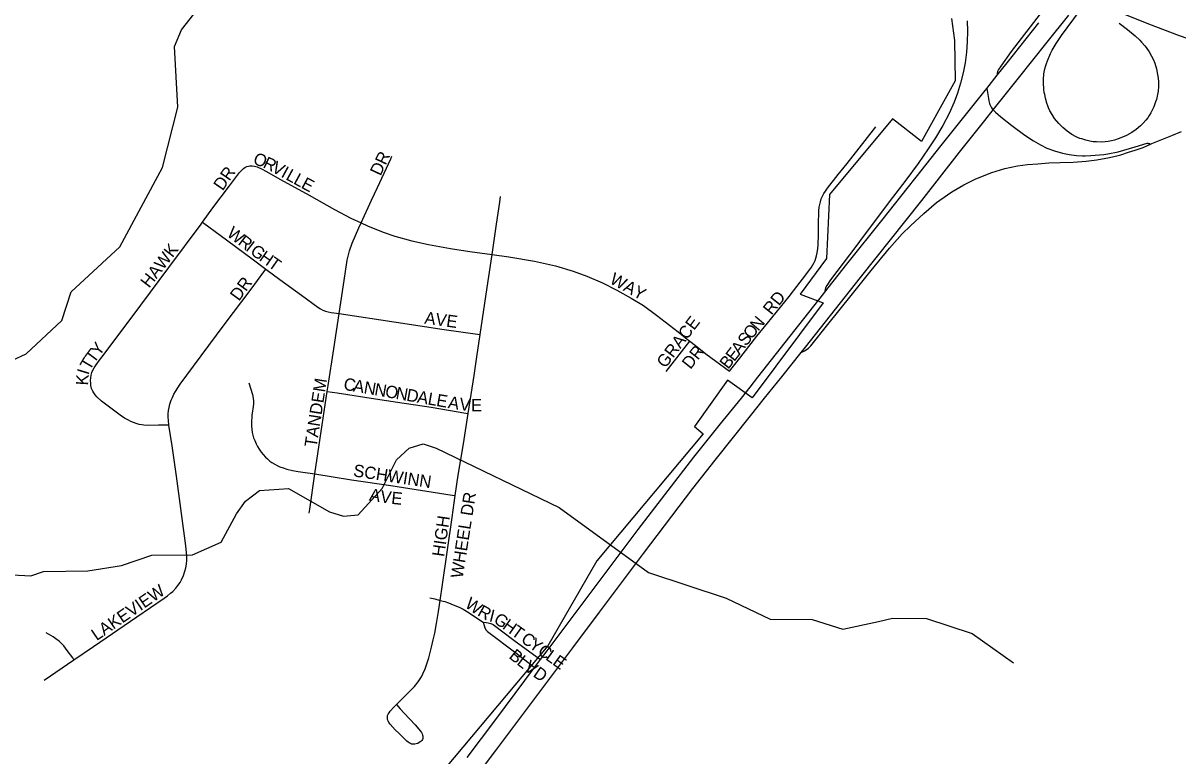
# Model space of a CAD drawing. Extents: x 1410790 to 1770854, y 448063 to 770588.
# Drawn here: x 1556376 to 1561071, y 605674 to 608653 of the extents above; entities that cross this region are included whole.
import ezdxf

# ---------------------------------------------------------------- set-up
doc = ezdxf.new("R2010")
doc.units = 0
for name, color, linetype in [('GM_X_City_Street', 7, 'Continuous'), ('GM_X_City_Street_Text', 7, 'Continuous'), ('GM_X_Corporation', 7, 'Continuous'), ('GM_X_Interchange_Ramps', 7, 'Continuous'), ('GM_X_Minor_River', 7, 'Continuous'), ('GM_X_Township_Road', 7, 'Continuous'), ('GM_X_US_Route', 7, 'Continuous')]:
    doc.layers.add(name, color=color, linetype=linetype)

msp = doc.modelspace()

# ---------------------------------------------------------------- linework, layer by layer
at = {"layer": 'GM_X_City_Street'}
for points in [[(1557750.9, 607840.2), (1557793.2, 607932.3), (1557817.2, 607984.4), (1557870.8, 608100.4), (1557876, 608111.6)], [(1557105.8, 607843.5), (1557148.4, 607901.8), (1557214.9, 607991.4), (1557256.6, 608045.9), (1557267.7, 608057.9), (1557272.6, 608062.2), (1557278.2, 608065.5), (1557286.5, 608069.6), (1557293, 608071.3), (1557298.6, 608072.1)], [(1557298.6, 608072.1), (1557307.7, 608072.1), (1557317.3, 608070.9), (1557327.7, 608067.8), (1557348.5, 608058.5), (1557362.7, 608050.3), (1557422.7, 608016.8), (1557539.3, 607953.6), (1557642.1, 607895.6), (1557708.7, 607860.1), (1557750.9, 607840.2)], [(1558283.4, 607712.4), (1558290.4, 607759.1), (1558301.6, 607835.9), (1558314.5, 607924.6), (1558317.9, 607947.7)], [(1556969.1, 607018.5), (1556955.7, 607018.3), (1556926.2, 607018), (1556884.6, 607017.5), (1556866.8, 607018.8), (1556859, 607019.7), (1556847.7, 607021.8), (1556836, 607025.3), (1556825.1, 607029.6), (1556814.7, 607034), (1556804.4, 607038.7), (1556789.1, 607047.4), (1556770.4, 607058.5), (1556695, 607116.2), (1556675.6, 607133.8), (1556668.9, 607142), (1556663.7, 607149.5), (1556659.7, 607157.2), (1556655, 607167.2), (1556652, 607179.9), (1556651.1, 607189.8), (1556650.6, 607199.5), (1556651.5, 607210.6), (1556652.9, 607222.3), (1556655.8, 607233.2), (1556660.2, 607242.7), (1556665, 607251.4), (1556673.2, 607264.3), (1556686.7, 607282.6), (1556705.8, 607307.7), (1556855.7, 607506.7), (1556968.6, 607659.7), (1557100, 607835.6), (1557105.8, 607843.5)], [(1557105.8, 607843.5), (1557110.8, 607839.8), (1557177.6, 607790.6), (1557307.7, 607694.8), (1557363.3, 607653.1)], [(1557661.4, 607472.2), (1557685.9, 607633.5), (1557694.3, 607688.6), (1557703.2, 607726.9), (1557713.9, 607757.8), (1557741.9, 607820.6), (1557750.9, 607840.2)], [(1557750.9, 607840.2), (1557776.9, 607828), (1557840.9, 607802.4), (1557887.4, 607786.5), (1557956.9, 607767.3), (1558024.2, 607752.6), (1558114.6, 607736.9), (1558193.2, 607724.1), (1558283.4, 607712.4)], [(1558234.6, 607386.8), (1558244.3, 607451), (1558263.2, 607577.5), (1558283.4, 607712.4)], [(1558283.4, 607712.4), (1558351.4, 607702.6), (1558454.8, 607685.1), (1558541.2, 607666.1), (1558613.3, 607644.7), (1558668.7, 607624.2), (1558731.9, 607596.7), (1558790.7, 607567.5), (1558847.9, 607535.3), (1558898.2, 607504.4), (1558951.2, 607466), (1559039.1, 607397.6), (1559070, 607373.3), (1559087.4, 607359.4)], [(1556969.1, 607018.5), (1556969, 607019.3), (1556966.6, 607052), (1556966.5, 607064.4), (1556968, 607078.2), (1556970.4, 607090.1), (1556973.6, 607103.8), (1556978.6, 607119.6), (1556983.6, 607131.6), (1556989.1, 607144.3), (1556995.3, 607155.1), (1557014.9, 607185.3), (1557069.6, 607257.7), (1557194.4, 607426.6), (1557303, 607570.8), (1557355, 607641.7), (1557363.3, 607653.1)], [(1557363.3, 607653.1), (1557420.6, 607610.1), (1557508.3, 607546.6), (1557574.7, 607497.8), (1557585.6, 607491.3), (1557595.2, 607486.1), (1557606, 607481.8), (1557616, 607479.1), (1557629, 607477), (1557639, 607475.2), (1557661.4, 607472.2)], [(1559248, 607237.4), (1559259.5, 607251.7), (1559290.6, 607290.5), (1559327.1, 607338.3), (1559359.9, 607379.7), (1559402.5, 607433.7), (1559491.3, 607541.2), (1559522.2, 607582.5)], [(1557613.2, 607155.6), (1557617, 607179.9), (1557639.7, 607329.1), (1557661.4, 607472.2)], [(1557661.4, 607472.2), (1557892.7, 607437.6), (1558087.6, 607407.5), (1558223.2, 607388.4), (1558234.6, 607386.8)], [(1558186, 607065.5), (1558209.7, 607220.8), (1558221, 607296), (1558234.6, 607386.8)], [(1558991.3, 607236.2), (1559087.4, 607359.4)], [(1559087.4, 607359.4), (1559109.5, 607342.2), (1559152.4, 607308.5), (1559248, 607237.4)], [(1557294.5, 607190.8), (1557308.7, 607143.8), (1557311.6, 607128.1), (1557313.4, 607115.9), (1557313.3, 607103.4), (1557306.9, 607058.2), (1557304.5, 607028.1), (1557304.6, 607016.2), (1557306, 607001.2), (1557308.1, 606989.2), (1557310.5, 606978.1), (1557313.7, 606967.1), (1557318.1, 606955.7), (1557323.3, 606943.2), (1557330, 606931.6), (1557336.7, 606920.7), (1557344.8, 606909.2), (1557352.8, 606899), (1557362.2, 606888.7), (1557369.7, 606881.2), (1557379.7, 606872.8), (1557388, 606866.4), (1557399.3, 606859.6), (1557408.8, 606854.3), (1557420.6, 606849.3), (1557433.5, 606844.7), (1557449.2, 606839.8), (1557471.7, 606834.7), (1557494.6, 606830.2), (1557562.6, 606820.3)], [(1557562.6, 606820.3), (1557583.8, 606966.2), (1557613.2, 607155.6)], [(1557613.2, 607155.6), (1557653.3, 607149.5), (1557808.5, 607125.8), (1557899, 607112.2), (1558035.3, 607091.8), (1558176, 607067.2), (1558186, 607065.5)], [(1558133.5, 606732.1), (1558145.5, 606815.9), (1558167.1, 606942), (1558186, 607065.5)], [(1556583.2, 606065.4), (1556662.4, 606119.5), (1556838.6, 606239.7), (1556950.3, 606314.8), (1556963.5, 606324.4), (1556976.1, 606335.3), (1556985.2, 606343.1), (1556997, 606356), (1557005.6, 606366.5), (1557014.5, 606379.7), (1557020.8, 606390.4), (1557028.2, 606406.9), (1557034.2, 606424.7), (1557037.7, 606439), (1557040.3, 606453.5), (1557041.6, 606469.8), (1557042.2, 606486.2), (1557038.5, 606528.7), (1556999.5, 606811.5), (1556982.1, 606935), (1556969.1, 607018.5)], [(1557539.2, 606661.4), (1557541.9, 606677.6), (1557562.6, 606820.3)], [(1557562.6, 606820.3), (1557712, 606796.9), (1557871.2, 606773.9), (1558121, 606734.1), (1558133.5, 606732.1)], [(1558072.1, 606306.4), (1558081.6, 606371.2), (1558120.8, 606643.9), (1558133.5, 606732.1)], [(1557895, 605883.4), (1557918.7, 605907.3), (1557967.4, 605956), (1557982.8, 605975.5), (1557991, 605987.2), (1557996.7, 605996.3), (1558001.9, 606007.6), (1558011, 606028.4), (1558017.5, 606048.8), (1558025.3, 606072.7), (1558037.1, 606116.2), (1558044, 606146.1), (1558050.3, 606173.7), (1558057, 606212.9), (1558065.5, 606260.9), (1558072.1, 606306.4)], [(1558030.5, 606317.1), (1558049.8, 606312.2), (1558072.1, 606306.4)], [(1558072.1, 606306.4), (1558090.8, 606301.6), (1558106.1, 606296.8), (1558125.4, 606288.8), (1558148.6, 606279.4), (1558165.6, 606270.7), (1558189.9, 606255.9), (1558208.1, 606243.9), (1558246.9, 606217.9)], [(1558246.9, 606217.9), (1558250.4, 606204.2), (1558253.9, 606194.2), (1558258.7, 606186), (1558263.9, 606179.5), (1558380, 606092.8), (1558427.9, 606054.9), (1558455.4, 606033.2)], [(1558246.9, 606217.9), (1558258.7, 606216.8), (1558266.5, 606215.5), (1558277.3, 606212.5), (1558287.8, 606208), (1558372.1, 606144.9), (1558451.4, 606087), (1558480, 606066.1)], [(1556583.2, 606065.4), (1556578.3, 606072.3), (1556556, 606103.2), (1556549, 606112.2), (1556542, 606121.8), (1556533.3, 606130.4), (1556524.7, 606138.9), (1556509.9, 606150), (1556498.5, 606158.4), (1556470.3, 606175.2)], [(1556462, 605982.5), (1556583.2, 606065.4)], [(1557895, 605883.4), (1557909.5, 605866.2), (1557925.4, 605847.9), (1557970.4, 605800.1), (1557991.8, 605775.1), (1557995.6, 605769.5), (1557998.8, 605763.8), (1558000.6, 605758.9), (1558001.7, 605754.6), (1558002.1, 605750.2), (1558001.4, 605745.2), (1557999.7, 605740.9), (1557996.9, 605736.6), (1557992.8, 605732.4), (1557986.8, 605728.2), (1557980.6, 605725), (1557974.7, 605722.9), (1557968.9, 605721.6), (1557963.7, 605721.4), (1557959.4, 605721.8), (1557955.3, 605722.7), (1557950.7, 605724.6), (1557946.5, 605726.9), (1557941.3, 605730.3), (1557936, 605734.8), (1557927, 605743.7), (1557904.7, 605765.7), (1557889, 605781), (1557869.3, 605803.6), (1557863.2, 605810.7), (1557860, 605816.6), (1557858.1, 605822.5), (1557857.2, 605827.3), (1557857.2, 605832.7), (1557858.4, 605838.1), (1557861.1, 605844.6), (1557864.5, 605850), (1557868.3, 605855.6), (1557884.1, 605872.4), (1557895, 605883.4)]]:
    msp.add_lwpolyline(points, dxfattribs=at)
at = {"layer": 'GM_X_Corporation'}
msp.add_lwpolyline([(1560151.2, 608671.1), (1560163.4, 608581.4), (1560166, 608417.5), (1560145.7, 608381.1), (1560029.2, 608171.9), (1559910.6, 608264.1), (1559655, 607956.3), (1559642.4, 607696.2), (1559535.5, 607550.3), (1559629.5, 607516.2), (1559339.9, 607129.9), (1559240.5, 607201.3), (1559105.8, 607013.2), (1559141.8, 606983), (1558708.6, 606466.8), (1558509.1, 606121.2), (1557994.2, 605507.7), (1556841.1, 604025.2), (1556783.4, 604046.7), (1556622.4, 604071.9), (1555132.9, 604247.2)], dxfattribs=at)
at = {"layer": 'GM_X_Interchange_Ramps'}
for points in [[(1560510.8, 608689.7), (1560394, 608536.5), (1560351, 608476.9), (1560341.3, 608463.4), (1560338.4, 608455.9), (1560337.1, 608449), (1560336.8, 608440.7)], [(1560832.5, 608652.7), (1560866.6, 608627.2), (1560896.8, 608601.4), (1560916.8, 608582.7), (1560923.7, 608575.4), (1560936.6, 608560.6), (1560942.4, 608553), (1560954.6, 608535.5), (1560964.4, 608518.1), (1560970.3, 608505.5), (1560976.8, 608490), (1560983.7, 608466.5), (1560988.9, 608443.9), (1560991, 608428.5), (1560992.1, 608413.2), (1560992.4, 608395), (1560990.4, 608375.6), (1560987, 608355.2), (1560983.7, 608341.9), (1560980.8, 608332.1), (1560978, 608324.2), (1560973.2, 608312.5), (1560969.2, 608303.8), (1560965.2, 608295.8), (1560960.9, 608287.2), (1560955, 608277.3), (1560948.4, 608267.5), (1560940.8, 608257.6), (1560930.4, 608246.3), (1560919.1, 608235.6), (1560901.7, 608220.5), (1560883.4, 608207.4), (1560862.5, 608195.5), (1560846.6, 608188.6), (1560828, 608181.9), (1560813.3, 608177.2), (1560801.9, 608174.3), (1560787.5, 608171.8), (1560776, 608170.4), (1560759.3, 608169.2), (1560740.1, 608169.5), (1560727.1, 608170.6), (1560713.2, 608172.9), (1560696.6, 608177), (1560680.1, 608181.8), (1560673, 608184.1), (1560663.6, 608188), (1560657.7, 608190.6), (1560639.9, 608200.2), (1560620.7, 608213), (1560602.9, 608227.6), (1560586.7, 608243.9), (1560570.1, 608264.3), (1560559.4, 608280.8), (1560551.2, 608296.4), (1560545.5, 608308.4), (1560542.5, 608316.1), (1560538.5, 608327.2), (1560532.5, 608347.6), (1560529.6, 608362.6), (1560528, 608371), (1560526.6, 608381.2), (1560525.9, 608389.3), (1560525.1, 608404.6), (1560525.1, 608422.8), (1560526.7, 608446.1), (1560530.7, 608466.7), (1560534.2, 608479.9), (1560537.1, 608488.4), (1560541.1, 608499.1), (1560553.6, 608529), (1560560.7, 608542.8), (1560576.4, 608569.7), (1560598.4, 608602.6), (1560670.5, 608700.5)], [(1560213.8, 608661.6), (1560215.7, 608619.1), (1560214.8, 608576.4), (1560211.6, 608533.9), (1560206, 608491.7), (1560198.1, 608449.8), (1560187.7, 608408.4), (1560175, 608367.7), (1560161.3, 608330.8), (1560141.5, 608285.8), (1560115.7, 608236.3), (1560085.4, 608185.7), (1560056.5, 608141.9), (1560015.4, 608082.5), (1559965, 608013.8), (1559911.4, 607943.2), (1559792, 607785.2), (1559761.4, 607745), (1559658.9, 607609.4), (1559643.5, 607586.7), (1559638.6, 607576.6), (1559637.2, 607569.4), (1559634.9, 607558.1)], [(1560293.8, 608386.9), (1560300.6, 608346.2), (1560302.2, 608336.1), (1560305, 608325.2), (1560306.5, 608321.2), (1560309.2, 608315.7), (1560312.3, 608310.3), (1560316.6, 608304.4), (1560320.4, 608299.9), (1560324, 608295.6), (1560329.8, 608290), (1560351.1, 608271.8), (1560396.3, 608236.8), (1560448.7, 608197.6), (1560483.9, 608173.7), (1560512.2, 608157.3), (1560538.8, 608144.8), (1560569.5, 608133.5), (1560601.8, 608124.6), (1560629.8, 608118.7), (1560658.9, 608115.1), (1560683, 608113.4), (1560694.6, 608113.2), (1560717.8, 608113.9), (1560770.2, 608118.4), (1560786.2, 608120.9), (1560828.6, 608129.8), (1560897.3, 608149.3), (1560946.3, 608164), (1560947.5, 608164.1), (1560948.9, 608164.1), (1560950.8, 608164), (1560952, 608163.9), (1560952.7, 608163.8), (1560954.7, 608163.4), (1560955.5, 608163), (1560956.6, 608162.4), (1560957.5, 608161.7), (1560959.2, 608160.5)], [(1559539.6, 607314.5), (1559552.6, 607321), (1559559.9, 607324.7), (1559568.9, 607332.1), (1559578.7, 607341.6), (1559648.4, 607427.1), (1559743.4, 607545.4), (1559823.7, 607646.8), (1559898.1, 607738), (1559950.2, 607796), (1559984.4, 607829), (1560038.3, 607878.8), (1560089.3, 607922.9), (1560134.3, 607954.7), (1560152.8, 607966.7), (1560201.2, 607995.8), (1560246.4, 608018.1), (1560276.4, 608031.1), (1560315.2, 608045.9), (1560368.1, 608061.7), (1560418.9, 608072.1), (1560459.3, 608077.7), (1560502.1, 608080.8), (1560546.5, 608084.1), (1560592.2, 608085.5), (1560645.6, 608087.8), (1560697.8, 608091.2), (1560741, 608097), (1560792.5, 608106.6), (1560828.7, 608114.7), (1560839.8, 608117.7), (1560870.6, 608127.4), (1560898.1, 608136.6), (1560929.6, 608147.6), (1560959.2, 608160.5), (1560965.2, 608163.1), (1561006.4, 608179.5), (1561046.4, 608195.9), (1561086.3, 608212.2)]]:
    msp.add_lwpolyline(points, dxfattribs=at)
at = {"layer": 'GM_X_Minor_River'}
for points in [[(1556330.1, 607281.6), (1556388.7, 607308.7), (1556533.4, 607444.5), (1556571.4, 607560.2), (1556769, 607743.3), (1556942.9, 608065.2), (1557005.3, 608310.7), (1556991.4, 608557.6), (1557020.7, 608625.3), (1557278.9, 608955.8)], [(1556181, 606417.9), (1556407.3, 606406), (1556459.8, 606423.2), (1556640.2, 606426.1), (1556776.9, 606447.8), (1556899.9, 606489.8), (1557064.4, 606491), (1557181.5, 606543.2), (1557243.6, 606658.4), (1557280.6, 606709.9), (1557337.5, 606753), (1557455.9, 606761), (1557622.7, 606666), (1557678.5, 606648.9), (1557738.7, 606653.9), (1557836.8, 606760.5), (1557894.9, 606877.8), (1557945.9, 606925.1), (1558002.3, 606942.2), (1558056.1, 606925.2), (1558555.2, 606684.1), (1558919.6, 606419.2), (1559234.6, 606315.5), (1559413.5, 606230.3), (1559583.9, 606229.3), (1559709.6, 606189.1), (1559854.4, 606220.7), (1559910.8, 606233.8), (1560049.1, 606233.4), (1560234.5, 606172.1), (1560402.9, 606052.9)]]:
    msp.add_lwpolyline(points, dxfattribs=at)
at = {"layer": 'GM_X_Township_Road'}
msp.add_lwpolyline([(1559522.2, 607582.5), (1559557.9, 607629.6), (1559581.3, 607660.9), (1559587.3, 607669.5), (1559593, 607679.4), (1559596.4, 607688.1), (1559599.5, 607697.6), (1559602.1, 607707.2), (1559605.1, 607719.4), (1559608, 607735.9), (1559609.1, 607751.2), (1559610.3, 607793.5), (1559610.5, 607846), (1559611.4, 607876), (1559611.6, 607889.1), (1559613.4, 607904.7), (1559615.1, 607914.7), (1559617.7, 607925.9), (1559621.2, 607937.7), (1559626.4, 607949.8), (1559632, 607960.2), (1559638.1, 607969.8), (1559646.6, 607982.3), (1559689.6, 608036.7), (1559726.4, 608082.3), (1559800.1, 608175.5), (1559843.8, 608230.6)], dxfattribs=at)
at = {"layer": 'GM_X_US_Route'}
for points in [[(1560673.5, 608771.9), (1560690.5, 608763.4), (1560698.4, 608759.5), (1560710.3, 608753.8), (1560767.7, 608726.1), (1560854.6, 608688.9), (1560951.4, 608650), (1561076.4, 608602), (1561181.5, 608565.4)], [(1558159.5, 605513.4), (1558298, 605696.6), (1558492.8, 605956.5), (1558610.9, 606114), (1558719.2, 606258.3), (1558898.8, 606496.8), (1559098.9, 606760.9), (1559190.4, 606876.9), (1559333.2, 607056.8), (1559390.2, 607127.9), (1559460.4, 607215.5), (1559539.6, 607314.5), (1559556.7, 607335.8), (1559780.7, 607618.7), (1560029.5, 607932.1), (1560183.7, 608128), (1560285.7, 608256.6), (1560320.4, 608299.9), (1560423.1, 608428.1), (1560539.1, 608574.8), (1560627.4, 608684.8)], [(1558181.3, 605668.5), (1558298.2, 605822.9), (1558455.4, 606033.2), (1558480, 606066.1), (1558506.5, 606101.5), (1558636.4, 606274.8), (1558877.2, 606594.6), (1558998.8, 606753.4), (1559103.7, 606887.9), (1559212.1, 607023.9), (1559296.5, 607128.7), (1559331.6, 607173), (1559363.8, 607213.5), (1559550.6, 607450.7), (1559631.6, 607553.9), (1559634.9, 607558.1), (1559725, 607672.4), (1559872.8, 607856.6), (1559971.1, 607979.8), (1560007.8, 608026), (1560109.3, 608155), (1560287, 608378.4), (1560293.8, 608386.9), (1560336.8, 608440.7), (1560377.1, 608491.2), (1560505.6, 608653.2)]]:
    msp.add_lwpolyline(points, dxfattribs=at)

# ---------------------------------------------------------------- texts
at = {"layer": 'GM_X_City_Street_Text'}
for s, rotation, p in [('O', 339.1241, (1557307.9, 608082.3)), ('DR', 64.7927, (1557829.5, 608028.7)), ('R', 334.4991, (1557348, 608067.1)), ('V', 331.6163, (1557383.1, 608050.3)), ('DR', 55.4938, (1557187.5, 607968.3)), ('I', 331.3233, (1557421.8, 608029.4)), ('L', 331.2718, (1557441.1, 608018.9)), ('L', 331.2934, (1557472, 608001.9)), ('E', 331.7273, (1557503.2, 607984.8)), ('W', 322.4509, (1557201.1, 607790.2)), ('HAWK', 52.499, (1556888.7, 607572.9)), ('R', 322.4545, (1557246.5, 607755.4)), ('I', 322.4634, (1557277.9, 607731.2)), ('G', 323.5895, (1557296.2, 607717.2)), ('H', 324.9665, (1557332.7, 607690.3)), ('T', 324.9897, (1557368.7, 607665)), ('DR', 53.7575, (1557253.8, 607519.9)), ('WAY', 331.1249, (1558757.4, 607597.5)), ('RD', 51.3366, (1559418.9, 607463.1)), ('AVE', 352.1508, (1558006.3, 607431.3)), ('GRACE', 52.8852, (1558987.5, 607247.3)), ('O', 51.0228, (1559337.5, 607364.1)), ('N', 49.8278, (1559365, 607398.1)), ('S', 51.9916, (1559316, 607336.6)), ('T', 53.0427, (1556664.5, 607267.3)), ('Y', 53.7729, (1556686.1, 607296)), ('DR', 51.3455, (1559089.3, 607242.7)), ('E', 51.9916, (1559267.2, 607274.2)), ('A', 51.9901, (1559288.9, 607301.9)), ('T', 59.5095, (1556647.5, 607238.2)), ('B', 51.9887, (1559242.8, 607243)), ('I', 72.7816, (1556642.2, 607220)), ('K', 86.939, (1556640.4, 607179.3)), ('TANDEM', 81.1805, (1557569.1, 606926.2)), ('C', 350.0666, (1557676.6, 607162.9)), ('A', 350.0697, (1557715.6, 607156)), ('N', 350.092, (1557759, 607148.5)), ('N', 350.0705, (1557802.3, 607140.9)), ('O', 350.0697, (1557845.7, 607133.3)), ('N', 350.0697, (1557889, 607125.7)), ('D', 350.0697, (1557932.4, 607118.1)), ('A', 350.0697, (1557975.7, 607110.5)), ('L', 350.0818, (1558019, 607103)), ('E', 350.0886, (1558053.7, 607096.9)), ('A', 350.0697, (1558101.4, 607088.6)), ('V', 353.469, (1558148, 607080.5)), ('E', 359.769, (1558197.6, 607075.2)), ('SCHWINN', 351.2528, (1557716.3, 606810.9)), ('A', 350.6275, (1557781.2, 606712.8)), ('V', 351.8403, (1557825.8, 606705.5)), ('E', 353.9424, (1557871.4, 606699)), ('WHEEL DR', 81.0711, (1558163.4, 606393.9)), ('HIGH', 81.8681, (1558088.1, 606481.7)), ('LAKEVIEW', 34.3474, (1556675.3, 606140.6)), ('W', 326.0162, (1558169, 606281.2)), ('R', 330.6713, (1558220.2, 606246.9)), ('I', 346.227, (1558268.5, 606222.1)), ('G', 325.6614, (1558285.5, 606218.8)), ('H', 324.4242, (1558321.6, 606194.1)), ('T', 324.3702, (1558357.4, 606168.5)), ('C', 324.3833, (1558396.8, 606140.3)), ('Y', 324.3759, (1558429, 606117.2)), ('B', 320.4867, (1558348.2, 606074.6)), ('C', 324.3827, (1558464.7, 606091.6)), ('L', 324.3925, (1558496.9, 606068.5)), ('L', 322.4241, (1558380.2, 606048.3)), ('V', 324.2998, (1558409.5, 606025.8)), ('E', 324.3543, (1558525.5, 606048)), ('D', 325.4674, (1558446.1, 605999.5))]:
    msp.add_text(s, height=50, rotation=rotation, dxfattribs=at).set_placement(p)

doc.saveas('drawing.dxf')
